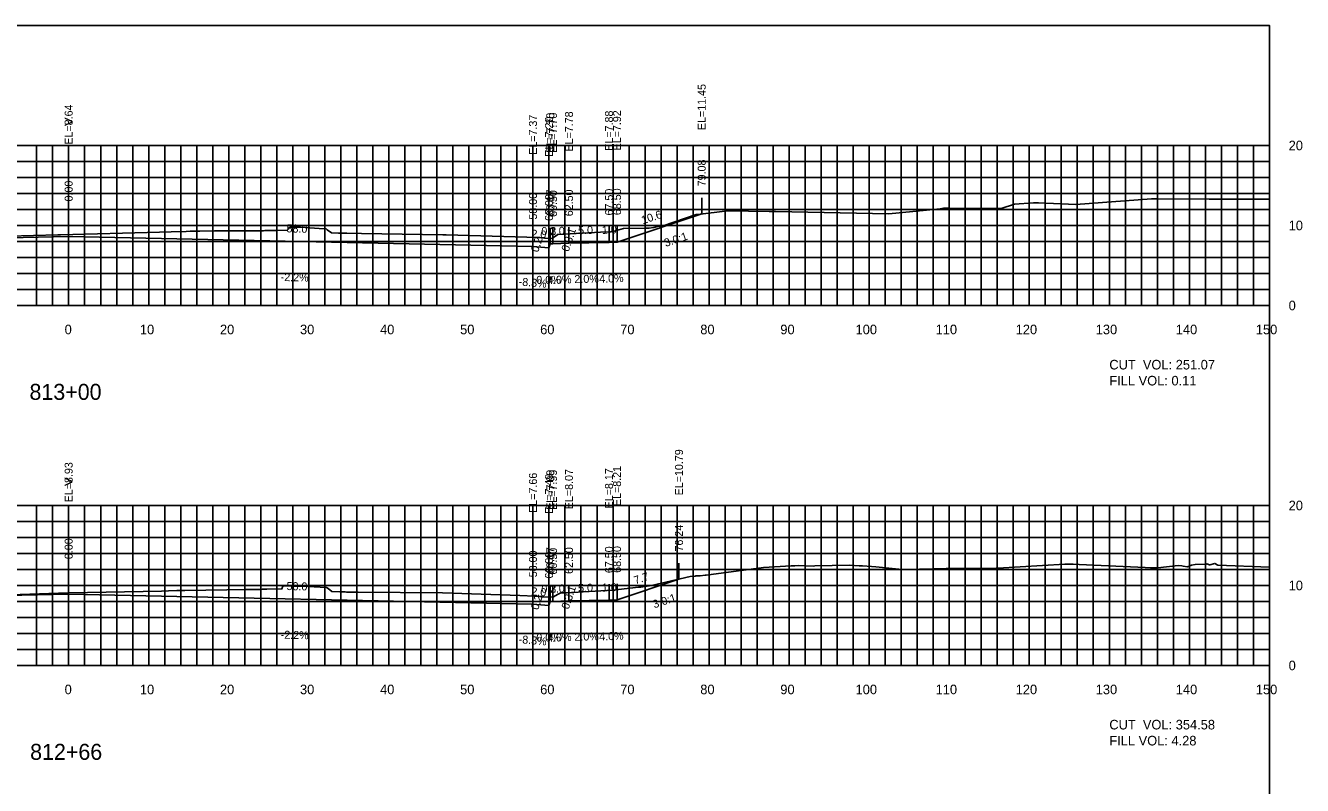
# Model space of a CAD drawing. Extents: x 1797419 to 1809236, y 248759 to 251512.
# Drawn here: x 1804665.6 to 1804825.1, y 250512.3 to 250607.3 of the extents above; entities that cross this region are included whole.
import ezdxf

# ---------------------------------------------------------------- set-up
doc = ezdxf.new("R2010")
doc.units = 0
for name, color, linetype in [('1', 7, 'Continuous'), ('10', 7, 'Continuous'), ('3', 7, 'Continuous'), ('31', 7, 'Continuous'), ('4', 7, 'Continuous'), ('60', 7, 'Continuous'), ('ANNO-TXT', 7, 'Continuous'), ('CL-CNST', 7, 'Continuous'), ('Level 62', 7, 'Continuous'), ('M-ROADS', 7, 'Continuous')]:
    doc.layers.add(name, color=color, linetype=linetype)

msp = doc.modelspace()

# ---------------------------------------------------------------- linework, layer by layer
for p, q in [((1804750.08, 250583.7), (1804750.08, 250585.7)), ((1804671, 250580.9), (1804671, 250582.9)), ((1804729, 250579.62), (1804729, 250581.62)), ((1804731, 250579.46), (1804731, 250581.46)), ((1804731.17, 250579.96), (1804731.17, 250581.96)), ((1804731.5, 250579.96), (1804731.5, 250581.96)), ((1804733.5, 250580.04), (1804733.5, 250582.04)), ((1804738.5, 250580.14), (1804738.5, 250582.14)), ((1804739.5, 250580.18), (1804739.5, 250582.18)), ((1804747.24, 250538.05), (1804747.24, 250540.05)), ((1804671, 250536.19), (1804671, 250538.19)), ((1804729, 250534.91), (1804729, 250536.91)), ((1804731, 250534.75), (1804731, 250536.75)), ((1804731.17, 250535.25), (1804731.17, 250537.25)), ((1804731.5, 250535.25), (1804731.5, 250537.25)), ((1804733.5, 250535.33), (1804733.5, 250537.33)), ((1804738.5, 250535.43), (1804738.5, 250537.43)), ((1804739.5, 250535.47), (1804739.5, 250537.47))]:
    msp.add_line(p, q)
msp.add_lwpolyline([(1804521, 250417.26), (1804821, 250417.26), (1804821, 250607.26), (1804521, 250607.26)], close=True)
at = {"layer": '60'}
for p, q in [((1804821, 250572.26), (1804821, 250592.26)), ((1804821.06, 250592.26), (1804821, 250592.26)), ((1804821.06, 250582.26), (1804821, 250582.26)), ((1804521, 250572.26), (1804821, 250572.26)), ((1804671, 250572.2), (1804671, 250572.26)), ((1804681, 250572.2), (1804681, 250572.26)), ((1804691, 250572.2), (1804691, 250572.26)), ((1804701, 250572.2), (1804701, 250572.26)), ((1804711, 250572.2), (1804711, 250572.26)), ((1804721, 250572.2), (1804721, 250572.26)), ((1804731, 250572.2), (1804731, 250572.26)), ((1804741, 250572.2), (1804741, 250572.26)), ((1804751, 250572.2), (1804751, 250572.26)), ((1804761, 250572.2), (1804761, 250572.26)), ((1804771, 250572.2), (1804771, 250572.26)), ((1804781, 250572.2), (1804781, 250572.26)), ((1804791, 250572.2), (1804791, 250572.26)), ((1804801, 250572.2), (1804801, 250572.26)), ((1804811, 250572.2), (1804811, 250572.26)), ((1804821, 250572.2), (1804821, 250572.26)), ((1804821.06, 250572.26), (1804821, 250572.26)), ((1804821, 250527.26), (1804821, 250547.26)), ((1804821.06, 250547.26), (1804821, 250547.26)), ((1804821.06, 250537.26), (1804821, 250537.26)), ((1804521, 250527.26), (1804821, 250527.26)), ((1804671, 250527.2), (1804671, 250527.26)), ((1804681, 250527.2), (1804681, 250527.26)), ((1804691, 250527.2), (1804691, 250527.26)), ((1804701, 250527.2), (1804701, 250527.26)), ((1804711, 250527.2), (1804711, 250527.26)), ((1804721, 250527.2), (1804721, 250527.26)), ((1804731, 250527.2), (1804731, 250527.26)), ((1804741, 250527.2), (1804741, 250527.26)), ((1804751, 250527.2), (1804751, 250527.26)), ((1804761, 250527.2), (1804761, 250527.26)), ((1804771, 250527.2), (1804771, 250527.26)), ((1804781, 250527.2), (1804781, 250527.26)), ((1804791, 250527.2), (1804791, 250527.26)), ((1804801, 250527.2), (1804801, 250527.26)), ((1804811, 250527.2), (1804811, 250527.26)), ((1804821, 250527.2), (1804821, 250527.26)), ((1804821.06, 250527.26), (1804821, 250527.26))]:
    msp.add_line(p, q, dxfattribs=at)
at = {"layer": 'CL-CNST'}
for points in [[(1804582.43, 250582.71), (1804590.5, 250580.01), (1804598.5, 250579.69), (1804598.83, 250579.69), (1804599, 250579.19), (1804601, 250579.36), (1804671, 250580.9), (1804729, 250579.62), (1804731, 250579.46), (1804731.17, 250579.96), (1804731.5, 250579.96), (1804733.5, 250580.04), (1804738.5, 250580.14), (1804739.5, 250580.18), (1804750.08, 250583.7)], [(1804583.13, 250537.76), (1804590.5, 250535.3), (1804598.5, 250534.98), (1804598.83, 250534.98), (1804599, 250534.48), (1804601, 250534.65), (1804671, 250536.19), (1804729, 250534.91), (1804731, 250534.75), (1804731.17, 250535.25), (1804731.5, 250535.25), (1804733.5, 250535.33), (1804738.5, 250535.43), (1804739.5, 250535.47), (1804747.24, 250538.05)]]:
    msp.add_lwpolyline(points, dxfattribs=at)
at = {"layer": 'Level 62'}
for p, q in [((1804521, 250592.26), (1804821, 250592.26)), ((1804667, 250572.26), (1804667, 250592.26)), ((1804669, 250572.26), (1804669, 250592.26)), ((1804671, 250572.26), (1804671, 250592.26)), ((1804673, 250572.26), (1804673, 250592.26)), ((1804675, 250572.26), (1804675, 250592.26)), ((1804677, 250572.26), (1804677, 250592.26)), ((1804679, 250572.26), (1804679, 250592.26)), ((1804681, 250572.26), (1804681, 250592.26)), ((1804683, 250572.26), (1804683, 250592.26)), ((1804685, 250572.26), (1804685, 250592.26)), ((1804687, 250572.26), (1804687, 250592.26)), ((1804689, 250572.26), (1804689, 250592.26)), ((1804691, 250572.26), (1804691, 250592.26)), ((1804693, 250572.26), (1804693, 250592.26)), ((1804695, 250572.26), (1804695, 250592.26)), ((1804697, 250572.26), (1804697, 250592.26)), ((1804699, 250572.26), (1804699, 250592.26)), ((1804701, 250572.26), (1804701, 250592.26)), ((1804703, 250572.26), (1804703, 250592.26)), ((1804705, 250572.26), (1804705, 250592.26)), ((1804707, 250572.26), (1804707, 250592.26)), ((1804709, 250572.26), (1804709, 250592.26)), ((1804711, 250572.26), (1804711, 250592.26)), ((1804713, 250572.26), (1804713, 250592.26)), ((1804715, 250572.26), (1804715, 250592.26)), ((1804717, 250572.26), (1804717, 250592.26)), ((1804719, 250572.26), (1804719, 250592.26)), ((1804721, 250572.26), (1804721, 250592.26)), ((1804723, 250572.26), (1804723, 250592.26)), ((1804725, 250572.26), (1804725, 250592.26)), ((1804727, 250572.26), (1804727, 250592.26)), ((1804729, 250572.26), (1804729, 250592.26)), ((1804731, 250572.26), (1804731, 250592.26)), ((1804733, 250572.26), (1804733, 250592.26)), ((1804735, 250572.26), (1804735, 250592.26)), ((1804737, 250572.26), (1804737, 250592.26)), ((1804739, 250572.26), (1804739, 250592.26)), ((1804741, 250572.26), (1804741, 250592.26)), ((1804743, 250572.26), (1804743, 250592.26)), ((1804745, 250572.26), (1804745, 250592.26)), ((1804747, 250572.26), (1804747, 250592.26)), ((1804749, 250572.26), (1804749, 250592.26)), ((1804751, 250572.26), (1804751, 250592.26)), ((1804753, 250572.26), (1804753, 250592.26)), ((1804755, 250572.26), (1804755, 250592.26)), ((1804757, 250572.26), (1804757, 250592.26)), ((1804759, 250572.26), (1804759, 250592.26)), ((1804761, 250572.26), (1804761, 250592.26)), ((1804763, 250572.26), (1804763, 250592.26)), ((1804765, 250572.26), (1804765, 250592.26)), ((1804767, 250572.26), (1804767, 250592.26)), ((1804769, 250572.26), (1804769, 250592.26)), ((1804771, 250572.26), (1804771, 250592.26)), ((1804773, 250572.26), (1804773, 250592.26)), ((1804775, 250572.26), (1804775, 250592.26)), ((1804777, 250572.26), (1804777, 250592.26)), ((1804779, 250572.26), (1804779, 250592.26)), ((1804781, 250572.26), (1804781, 250592.26)), ((1804783, 250572.26), (1804783, 250592.26)), ((1804785, 250572.26), (1804785, 250592.26)), ((1804787, 250572.26), (1804787, 250592.26)), ((1804789, 250572.26), (1804789, 250592.26)), ((1804791, 250572.26), (1804791, 250592.26)), ((1804793, 250572.26), (1804793, 250592.26)), ((1804795, 250572.26), (1804795, 250592.26)), ((1804797, 250572.26), (1804797, 250592.26)), ((1804799, 250572.26), (1804799, 250592.26)), ((1804801, 250572.26), (1804801, 250592.26)), ((1804803, 250572.26), (1804803, 250592.26)), ((1804805, 250572.26), (1804805, 250592.26)), ((1804807, 250572.26), (1804807, 250592.26)), ((1804809, 250572.26), (1804809, 250592.26)), ((1804811, 250572.26), (1804811, 250592.26)), ((1804813, 250572.26), (1804813, 250592.26)), ((1804815, 250572.26), (1804815, 250592.26)), ((1804817, 250572.26), (1804817, 250592.26)), ((1804819, 250572.26), (1804819, 250592.26)), ((1804821, 250572.26), (1804821, 250592.26)), ((1804521, 250590.26), (1804821, 250590.26)), ((1804521, 250588.26), (1804821, 250588.26)), ((1804521, 250586.26), (1804821, 250586.26)), ((1804521, 250584.26), (1804821, 250584.26)), ((1804521, 250582.26), (1804821, 250582.26)), ((1804521, 250580.26), (1804821, 250580.26)), ((1804521, 250578.26), (1804821, 250578.26)), ((1804521, 250576.26), (1804821, 250576.26)), ((1804521, 250574.26), (1804821, 250574.26)), ((1804521, 250572.26), (1804821, 250572.26)), ((1804521, 250547.26), (1804821, 250547.26)), ((1804667, 250527.26), (1804667, 250547.26)), ((1804669, 250527.26), (1804669, 250547.26)), ((1804671, 250527.26), (1804671, 250547.26)), ((1804673, 250527.26), (1804673, 250547.26)), ((1804675, 250527.26), (1804675, 250547.26)), ((1804677, 250527.26), (1804677, 250547.26)), ((1804679, 250527.26), (1804679, 250547.26)), ((1804681, 250527.26), (1804681, 250547.26)), ((1804683, 250527.26), (1804683, 250547.26)), ((1804685, 250527.26), (1804685, 250547.26)), ((1804687, 250527.26), (1804687, 250547.26)), ((1804689, 250527.26), (1804689, 250547.26)), ((1804691, 250527.26), (1804691, 250547.26)), ((1804693, 250527.26), (1804693, 250547.26)), ((1804695, 250527.26), (1804695, 250547.26)), ((1804697, 250527.26), (1804697, 250547.26)), ((1804699, 250527.26), (1804699, 250547.26)), ((1804701, 250527.26), (1804701, 250547.26)), ((1804703, 250527.26), (1804703, 250547.26)), ((1804705, 250527.26), (1804705, 250547.26)), ((1804707, 250527.26), (1804707, 250547.26)), ((1804709, 250527.26), (1804709, 250547.26)), ((1804711, 250527.26), (1804711, 250547.26)), ((1804713, 250527.26), (1804713, 250547.26)), ((1804715, 250527.26), (1804715, 250547.26)), ((1804717, 250527.26), (1804717, 250547.26)), ((1804719, 250527.26), (1804719, 250547.26)), ((1804721, 250527.26), (1804721, 250547.26)), ((1804723, 250527.26), (1804723, 250547.26)), ((1804725, 250527.26), (1804725, 250547.26)), ((1804727, 250527.26), (1804727, 250547.26)), ((1804729, 250527.26), (1804729, 250547.26)), ((1804731, 250527.26), (1804731, 250547.26)), ((1804733, 250527.26), (1804733, 250547.26)), ((1804735, 250527.26), (1804735, 250547.26)), ((1804737, 250527.26), (1804737, 250547.26)), ((1804739, 250527.26), (1804739, 250547.26)), ((1804741, 250527.26), (1804741, 250547.26)), ((1804743, 250527.26), (1804743, 250547.26)), ((1804745, 250527.26), (1804745, 250547.26)), ((1804747, 250527.26), (1804747, 250547.26)), ((1804749, 250527.26), (1804749, 250547.26)), ((1804751, 250527.26), (1804751, 250547.26)), ((1804753, 250527.26), (1804753, 250547.26)), ((1804755, 250527.26), (1804755, 250547.26)), ((1804757, 250527.26), (1804757, 250547.26)), ((1804759, 250527.26), (1804759, 250547.26)), ((1804761, 250527.26), (1804761, 250547.26)), ((1804763, 250527.26), (1804763, 250547.26)), ((1804765, 250527.26), (1804765, 250547.26)), ((1804767, 250527.26), (1804767, 250547.26)), ((1804769, 250527.26), (1804769, 250547.26)), ((1804771, 250527.26), (1804771, 250547.26)), ((1804773, 250527.26), (1804773, 250547.26)), ((1804775, 250527.26), (1804775, 250547.26)), ((1804777, 250527.26), (1804777, 250547.26)), ((1804779, 250527.26), (1804779, 250547.26)), ((1804781, 250527.26), (1804781, 250547.26)), ((1804783, 250527.26), (1804783, 250547.26)), ((1804785, 250527.26), (1804785, 250547.26)), ((1804787, 250527.26), (1804787, 250547.26)), ((1804789, 250527.26), (1804789, 250547.26)), ((1804791, 250527.26), (1804791, 250547.26)), ((1804793, 250527.26), (1804793, 250547.26)), ((1804795, 250527.26), (1804795, 250547.26)), ((1804797, 250527.26), (1804797, 250547.26)), ((1804799, 250527.26), (1804799, 250547.26)), ((1804801, 250527.26), (1804801, 250547.26)), ((1804803, 250527.26), (1804803, 250547.26)), ((1804805, 250527.26), (1804805, 250547.26)), ((1804807, 250527.26), (1804807, 250547.26)), ((1804809, 250527.26), (1804809, 250547.26)), ((1804811, 250527.26), (1804811, 250547.26)), ((1804813, 250527.26), (1804813, 250547.26)), ((1804815, 250527.26), (1804815, 250547.26)), ((1804817, 250527.26), (1804817, 250547.26)), ((1804819, 250527.26), (1804819, 250547.26)), ((1804821, 250527.26), (1804821, 250547.26)), ((1804521, 250545.26), (1804821, 250545.26)), ((1804521, 250543.26), (1804821, 250543.26)), ((1804521, 250541.26), (1804821, 250541.26)), ((1804521, 250539.26), (1804821, 250539.26)), ((1804521, 250537.26), (1804821, 250537.26)), ((1804521, 250535.26), (1804821, 250535.26)), ((1804521, 250533.26), (1804821, 250533.26)), ((1804521, 250531.26), (1804821, 250531.26)), ((1804521, 250529.26), (1804821, 250529.26)), ((1804521, 250527.26), (1804821, 250527.26))]:
    msp.add_line(p, q, dxfattribs=at)
at = {"layer": 'M-ROADS'}
for points in [[(1804657.43, 250580.77), (1804669.63, 250581.09), (1804670, 250581.1), (1804682.35, 250581.42), (1804683.8, 250581.46), (1804685.68, 250581.52), (1804686.18, 250581.53), (1804686.83, 250581.54), (1804687.06, 250581.55), (1804687.37, 250581.55), (1804689.22, 250581.58), (1804689.83, 250581.58), (1804691.77, 250581.59), (1804692.5, 250581.59), (1804695.34, 250581.61), (1804695.52, 250581.62), (1804695.86, 250581.62), (1804696.12, 250581.63), (1804696.34, 250581.63), (1804696.51, 250581.64), (1804696.66, 250581.64), (1804696.79, 250581.64), (1804696.89, 250581.64), (1804696.99, 250581.65), (1804697.07, 250581.65), (1804698.29, 250581.68), (1804698.43, 250581.79), (1804698.63, 250582.05), (1804698.65, 250582.05), (1804698.86, 250582.05), (1804698.88, 250582.05), (1804699.26, 250582.03), (1804699.28, 250582.03), (1804699.63, 250582.03), (1804699.64, 250582.03), (1804699.97, 250582.03), (1804702.3, 250581.89), (1804703.18, 250581.82), (1804703.3, 250581.72), (1804703.84, 250581.33), (1804704.69, 250581.31), (1804704.74, 250581.31), (1804704.8, 250581.31), (1804704.87, 250581.3), (1804704.95, 250581.3), (1804705.05, 250581.3), (1804705.16, 250581.29), (1804705.31, 250581.29), (1804705.48, 250581.29), (1804705.71, 250581.28), (1804705.74, 250581.28), (1804707.6, 250581.25), (1804717.74, 250581.1), (1804718.14, 250581.09), (1804728.22, 250580.79), (1804729.29, 250580.75), (1804729.41, 250580.74), (1804729.53, 250580.74), (1804729.66, 250580.74), (1804729.86, 250580.74), (1804730.01, 250580.73), (1804730.02, 250580.73), (1804730.15, 250580.72), (1804730.26, 250580.72), (1804730.3, 250580.72), (1804730.35, 250580.71), (1804730.42, 250580.7), (1804730.49, 250580.69), (1804731.37, 250580.64), (1804731.95, 250581.01), (1804732.1, 250581.12), (1804737.45, 250581.43), (1804738.68, 250581.48), (1804738.76, 250581.48), (1804739.04, 250581.52), (1804739.16, 250581.54), (1804740.33, 250581.87), (1804743.08, 250581.91), (1804743.52, 250581.92), (1804744.06, 250582.01), (1804744.09, 250582.01), (1804744.54, 250582.12), (1804745.27, 250582.22), (1804749.37, 250583.63), (1804749.56, 250583.64), (1804753.34, 250584.11), (1804758.49, 250584.01), (1804758.5, 250584.01), (1804758.54, 250584.01), (1804758.54, 250584.01), (1804758.56, 250584.01), (1804758.89, 250584.01), (1804759.19, 250584.01), (1804759.24, 250584.01), (1804759.29, 250584), (1804773.47, 250583.7), (1804779.86, 250584.35), (1804780.3, 250584.43), (1804780.3, 250584.42), (1804780.38, 250584.44), (1804780.66, 250584.44), (1804780.97, 250584.44), (1804781.01, 250584.43), (1804781.09, 250584.44), (1804787.03, 250584.38), (1804787.11, 250584.38), (1804787.48, 250584.38), (1804789.15, 250584.94), (1804791.52, 250585.1), (1804791.83, 250585.08), (1804792.1, 250585.07), (1804792.15, 250585.09), (1804796.82, 250584.87), (1804806.25, 250585.58), (1804806.38, 250585.57), (1804806.92, 250585.57), (1804813.45, 250585.54), (1804821, 250585.53)], [(1804660.13, 250535.95), (1804669.75, 250536.29), (1804671.05, 250536.32), (1804682.6, 250536.56), (1804683.46, 250536.57), (1804684.5, 250536.61), (1804684.65, 250536.62), (1804685.51, 250536.64), (1804690.78, 250536.73), (1804693.06, 250536.75), (1804693.28, 250536.75), (1804694.54, 250536.76), (1804694.74, 250536.77), (1804694.98, 250536.77), (1804695.19, 250536.78), (1804695.36, 250536.78), (1804695.51, 250536.78), (1804695.64, 250536.79), (1804695.76, 250536.79), (1804697.64, 250536.82), (1804697.74, 250537.18), (1804698.01, 250537.23), (1804698.11, 250537.23), (1804698.19, 250537.23), (1804698.22, 250537.23), (1804698.49, 250537.21), (1804699.03, 250537.19), (1804699.34, 250537.17), (1804699.57, 250537.18), (1804699.69, 250537.17), (1804699.94, 250537.17), (1804700.05, 250537.17), (1804700.87, 250537.12), (1804703.19, 250536.99), (1804703.4, 250536.86), (1804703.88, 250536.5), (1804704.88, 250536.47), (1804704.94, 250536.46), (1804705, 250536.46), (1804705.08, 250536.46), (1804705.17, 250536.46), (1804705.27, 250536.45), (1804705.39, 250536.45), (1804705.53, 250536.45), (1804705.7, 250536.44), (1804705.7, 250536.44), (1804707.18, 250536.43), (1804707.18, 250536.43), (1804717.7, 250536.32), (1804727.37, 250536), (1804729.24, 250535.94), (1804729.31, 250535.94), (1804729.34, 250535.93), (1804729.71, 250535.89), (1804729.97, 250535.86), (1804730.07, 250535.85), (1804730.17, 250535.84), (1804731.48, 250535.78), (1804732.16, 250536.18), (1804732.5, 250536.32), (1804732.99, 250536.34), (1804733.19, 250536.35), (1804733.8, 250536.37), (1804734.02, 250536.38), (1804734.04, 250536.38), (1804735.27, 250536.45), (1804738.97, 250536.67), (1804742.2, 250537.03), (1804742.49, 250537.04), (1804743.82, 250537.26), (1804748.64, 250538.37), (1804749.25, 250538.43), (1804749.26, 250538.44), (1804749.29, 250538.44), (1804749.32, 250538.45), (1804749.33, 250538.45), (1804749.88, 250538.48), (1804750.5, 250538.55), (1804750.64, 250538.56), (1804757.79, 250539.5), (1804761.26, 250539.7), (1804761.7, 250539.72), (1804762.13, 250539.75), (1804764.01, 250539.69), (1804764.22, 250539.71), (1804768.56, 250539.8), (1804769.75, 250539.73), (1804770.16, 250539.7), (1804771.29, 250539.62), (1804771.82, 250539.58), (1804775.13, 250539.26), (1804775.23, 250539.26), (1804775.49, 250539.27), (1804775.6, 250539.27), (1804780.62, 250539.37), (1804786.88, 250539.42), (1804787.08, 250539.42), (1804795.43, 250539.9), (1804795.98, 250539.91), (1804796, 250539.91), (1804796.28, 250539.91), (1804796.29, 250539.91), (1804796.47, 250539.9), (1804797.24, 250539.87), (1804805.49, 250539.49), (1804806.14, 250539.47), (1804806.46, 250539.47), (1804806.74, 250539.47), (1804807.07, 250539.48), (1804809.58, 250539.75), (1804810.07, 250539.7), (1804810.22, 250539.69), (1804810.77, 250539.6), (1804811.25, 250539.79), (1804811.71, 250539.86), (1804813.11, 250539.93), (1804813.19, 250539.95), (1804813.51, 250539.84), (1804813.52, 250539.83), (1804813.54, 250539.84), (1804813.55, 250539.84), (1804814.19, 250540.02), (1804814.55, 250539.8), (1804821, 250539.53)]]:
    msp.add_lwpolyline(points, dxfattribs=at)

# ---------------------------------------------------------------- texts
for s, rotation, p in [('0.3:1', 71.5647, (1804733.46, 250578.92)), ('3.0:1', 18.4349, (1804745.58, 250579.57)), ('0.3:1', 71.5647, (1804733.46, 250534.21)), ('3.0:1', 18.4349, (1804744.16, 250534.39))]:
    msp.add_text(s, height=1, rotation=rotation).set_placement(p)
at = {"layer": '1'}
for s, p in [('813+00', (1804666.11, 250560.46)), ('812+66', (1804666.19, 250515.46))]:
    msp.add_text(s, height=2, dxfattribs=at).set_placement(p)
at = {"layer": '10'}
for s, p in [('0', (1804670.5, 250568.66)), ('10', (1804679.9, 250568.66)), ('20', (1804689.9, 250568.66)), ('30', (1804699.9, 250568.66)), ('40', (1804709.9, 250568.66)), ('50', (1804719.9, 250568.66)), ('60', (1804729.9, 250568.66)), ('70', (1804739.9, 250568.66)), ('80', (1804749.9, 250568.66)), ('90', (1804759.9, 250568.66)), ('100', (1804769.3, 250568.66)), ('110', (1804779.3, 250568.66)), ('120', (1804789.3, 250568.66)), ('130', (1804799.3, 250568.66)), ('140', (1804809.3, 250568.66)), ('150', (1804819.3, 250568.66)), ('0', (1804670.5, 250523.66)), ('10', (1804679.9, 250523.66)), ('20', (1804689.9, 250523.66)), ('30', (1804699.9, 250523.66)), ('40', (1804709.9, 250523.66)), ('50', (1804719.9, 250523.66)), ('60', (1804729.9, 250523.66)), ('70', (1804739.9, 250523.66)), ('80', (1804749.9, 250523.66)), ('90', (1804759.9, 250523.66)), ('100', (1804769.3, 250523.66)), ('110', (1804779.3, 250523.66)), ('120', (1804789.3, 250523.66)), ('130', (1804799.3, 250523.66)), ('140', (1804809.3, 250523.66)), ('150', (1804819.3, 250523.66))]:
    msp.add_text(s, height=1.2, dxfattribs=at).set_placement(p)
at = {"layer": '3'}
for s, p in [('EL=11.45', (1804750.58, 250594.18)), ('EL=8.64', (1804671.5, 250592.36)), ('EL=7.37', (1804729.5, 250591.09)), ('EL=7.20', (1804731.5, 250590.84)), ('EL=7.70', (1804731.67, 250591.34)), ('EL=7.70', (1804732, 250591.34)), ('EL=7.78', (1804734, 250591.5)), ('EL=7.88', (1804739, 250591.6)), ('EL=7.92', (1804740, 250591.64)), ('79.08', (1804750.58, 250587.15)), ('0.00', (1804671.5, 250585.26)), ('58.00', (1804729.5, 250582.99)), ('60.00', (1804731.5, 250582.83)), ('60.17', (1804731.67, 250583.41)), ('60.50', (1804732, 250583.33)), ('62.50', (1804734, 250583.41)), ('67.50', (1804739, 250583.51)), ('68.50', (1804740, 250583.55)), ('EL=10.79', (1804747.74, 250548.52)), ('EL=8.93', (1804671.5, 250547.65)), ('EL=8.21', (1804740, 250547.18)), ('EL=7.66', (1804729.5, 250546.33)), ('EL=7.49', (1804731.5, 250546.21)), ('EL=7.99', (1804731.67, 250546.71)), ('EL=7.99', (1804732, 250546.71)), ('EL=8.07', (1804734, 250546.79)), ('EL=8.17', (1804739, 250546.89)), ('76.24', (1804747.74, 250541.5)), ('0.00', (1804671.5, 250540.55)), ('58.00', (1804729.5, 250538.28)), ('60.00', (1804731.5, 250538.12)), ('60.17', (1804731.67, 250538.7)), ('60.50', (1804732, 250538.62)), ('62.50', (1804734, 250538.7)), ('67.50', (1804739, 250538.8)), ('68.50', (1804740, 250538.84))]:
    msp.add_text(s, height=1, rotation=90, dxfattribs=at).set_placement(p)
at = {"layer": '31'}
for s, p in [('20', (1804823.4, 250591.66)), ('10', (1804823.4, 250581.66)), ('0', (1804823.4, 250571.66)), ('20', (1804823.4, 250546.66)), ('10', (1804823.4, 250536.66)), ('0', (1804823.4, 250526.66))]:
    msp.add_text(s, height=1.2, dxfattribs=at).set_placement(p)
at = {"layer": '4'}
for s, rotation, p in [('10.6', 18.4349, (1804742.73, 250582.41)), ('58.0', 358.7397, (1804698.21, 250581.4)), ('2.0', 355.2364, (1804728.77, 250580.75)), ('2.0', 2.2906, (1804731.13, 250581.04)), ('5.0', 1.1458, (1804734.65, 250581.16)), ('1.0', 2.2906, (1804737.63, 250581.2)), ('0.2', 71.5647, (1804729.64, 250578.84)), ('-2.2%', 358.7397, (1804697.48, 250575.32)), ('4.0%', 2.2906, (1804730.79, 250574.92)), ('2.0%', 1.1458, (1804734.19, 250575.05)), ('4.0%', 2.2906, (1804737.29, 250575.08)), ('-8.3%', 355.2364, (1804727.19, 250574.76)), ('7.7', 18.4349, (1804741.8, 250537.39)), ('58.0', 358.7397, (1804698.21, 250536.69)), ('2.0', 355.2364, (1804728.77, 250536.04)), ('2.0', 2.2906, (1804731.13, 250536.33)), ('5.0', 1.1458, (1804734.65, 250536.45)), ('1.0', 2.2906, (1804737.63, 250536.49)), ('0.2', 71.5647, (1804729.64, 250534.13)), ('-2.2%', 358.7397, (1804697.48, 250530.61)), ('2.0%', 1.1458, (1804734.19, 250530.34)), ('4.0%', 2.2906, (1804737.29, 250530.37)), ('-8.3%', 355.2364, (1804727.19, 250530.05)), ('4.0%', 2.2906, (1804730.79, 250530.21))]:
    msp.add_text(s, height=1, rotation=rotation, dxfattribs=at).set_placement(p)
for s, p in [('0.3', (1804730.05, 250581.06)), ('0.0%', (1804729.42, 250574.96)), ('0.3', (1804730.05, 250536.35)), ('0.0%', (1804729.42, 250530.25))]:
    msp.add_text(s, height=1, dxfattribs=at).set_placement(p)
at = {"layer": '60'}
for p in [(1804670.39, 250594.51), (1804670.39, 250549.51)]:
    msp.add_text('>', height=1.5, dxfattribs=at).set_placement(p)
at = {"layer": 'ANNO-TXT'}
for s, p in [('CUT  VOL: 251.07', (1804801, 250564.26)), ('FILL VOL: 0.11', (1804801, 250562.26)), ('CUT  VOL: 354.58', (1804801, 250519.26)), ('FILL VOL: 4.28', (1804801, 250517.26))]:
    msp.add_text(s, height=1.2, dxfattribs=at).set_placement(p)

doc.saveas('drawing.dxf')
